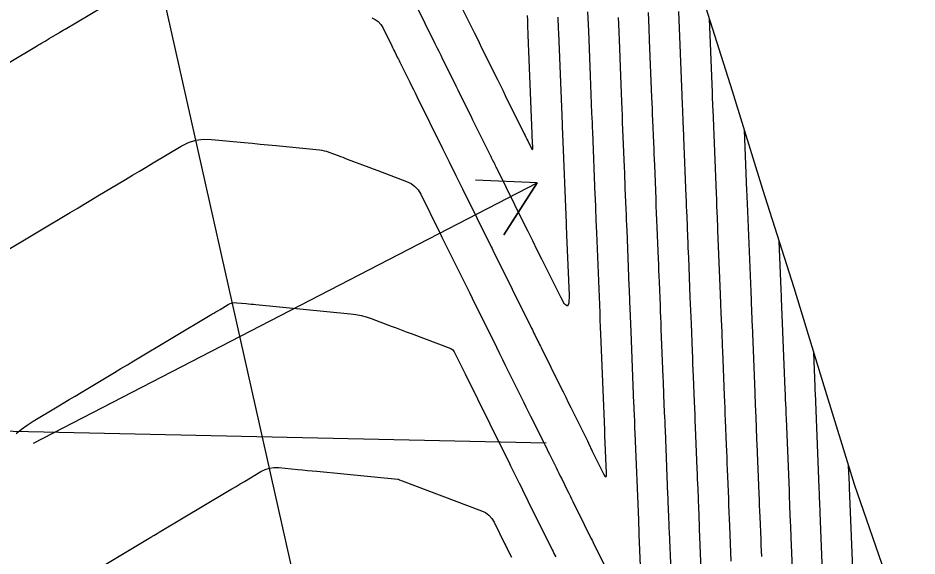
# Model space of a CAD drawing. Extents: x 954385 to 988206, y 1868364 to 1924553.
# Drawn here: x 958055.6 to 958143.3, y 1918657.9 to 1918710.4 of the extents above; entities that cross this region are included whole.
import ezdxf

# ---------------------------------------------------------------- set-up
doc = ezdxf.new("R2010")
doc.units = 0
for name, color, linetype in [('Default', 7, 'Continuous'), ('Ex_Major Contours', 7, 'Continuous'), ('Ex_Minor Contours', 7, 'Continuous'), ('Perimeter', 7, 'Continuous'), ('Slopes', 7, 'Continuous')]:
    doc.layers.add(name, color=color, linetype=linetype)

msp = doc.modelspace()

# ---------------------------------------------------------------- linework, layer by layer
at = {"layer": 'Default'}
msp.add_line((958200.602, 1918129.717), (957843.865, 1919719.405), dxfattribs=at)
at = {"layer": 'Ex_Major Contours'}
for points in [[(958049.258, 1918702.758), (958057.444, 1918707.645), (958057.547, 1918707.707), (958057.65, 1918707.768), (958057.753, 1918707.83), (958057.856, 1918707.892), (958058.268, 1918708.138), (958058.371, 1918708.2), (958058.475, 1918708.261), (958058.578, 1918708.323), (958058.681, 1918708.384), (958059.525, 1918708.888), (958059.7, 1918708.993), (958059.875, 1918709.097), (958060.05, 1918709.202), (958060.226, 1918709.306), (958068.651, 1918714.34)], [(958090.129, 1918710.412), (958090.465, 1918710.25), (958090.754, 1918710.036), (958090.996, 1918709.77), (958091.19, 1918709.452), (958092.07, 1918707.674), (958092.141, 1918707.529), (958092.213, 1918707.385), (958092.284, 1918707.241), (958092.355, 1918707.097), (958092.64, 1918706.521), (958092.711, 1918706.377), (958092.783, 1918706.233), (958092.854, 1918706.089), (958092.925, 1918705.945), (958093.824, 1918704.128), (958093.998, 1918703.777), (958094.172, 1918703.427), (958094.345, 1918703.076), (958094.519, 1918702.725), (958097.021, 1918697.668), (958097.184, 1918697.338), (958097.347, 1918697.009), (958097.51, 1918696.68), (958097.673, 1918696.35), (958098.325, 1918695.033), (958098.488, 1918694.703), (958098.651, 1918694.374), (958098.814, 1918694.044), (958098.977, 1918693.715), (958101.767, 1918688.073), (958101.847, 1918687.912), (958101.928, 1918687.748), (958105.696, 1918680.134), (958105.774, 1918679.976), (958105.852, 1918679.819), (958105.93, 1918679.662), (958106.008, 1918679.504), (958106.319, 1918678.874), (958106.397, 1918678.717), (958106.475, 1918678.56), (958106.553, 1918678.402), (958106.631, 1918678.245), (958108.518, 1918674.431), (958108.77, 1918673.921), (958109.022, 1918673.412), (958109.275, 1918672.902), (958109.527, 1918672.393), (958110.847, 1918669.726), (958110.943, 1918669.531), (958111.04, 1918669.335), (958111.137, 1918669.14), (958111.233, 1918668.944), (958111.619, 1918668.163), (958111.716, 1918667.967), (958111.812, 1918667.772), (958111.909, 1918667.576), (958112.006, 1918667.381), (958112.724, 1918665.929), (958112.855, 1918665.703), (958112.945, 1918665.639), (958112.994, 1918665.738), (958113, 1918665.999), (958112.852, 1918669.691), (958112.836, 1918670.093), (958112.829, 1918670.244), (958112.456, 1918679.552), (958112.428, 1918680.246), (958112.4, 1918680.94), (958112.393, 1918681.114), (958112.387, 1918681.287), (958112.38, 1918681.461), (958112.373, 1918681.635), (958112.057, 1918689.443), (958112.032, 1918690.056), (958112.008, 1918690.668), (958111.958, 1918691.894), (958111.946, 1918692.2), (958111.933, 1918692.506), (958111.921, 1918692.813), (958111.909, 1918693.119), (958111.66, 1918699.305), (958111.641, 1918699.759), (958111.623, 1918700.212), (958111.605, 1918700.666), (958111.587, 1918701.119), (958111.478, 1918703.839), (958111.441, 1918704.746), (958111.265, 1918709.149), (958111.24, 1918709.759), (958111.216, 1918710.37), (958111.191, 1918710.981)], [(958126.422, 1918699.482), (958126.661, 1918693.547), (958126.678, 1918693.134), (958126.695, 1918692.721), (958126.703, 1918692.514), (958126.711, 1918692.308), (958127.056, 1918683.725), (958127.088, 1918682.912), (958127.142, 1918681.558), (958127.153, 1918681.287), (958127.164, 1918681.016), (958127.175, 1918680.745), (958127.186, 1918680.474), (958127.452, 1918673.863), (958127.469, 1918673.445), (958127.486, 1918673.026), (958127.503, 1918672.607), (958127.52, 1918672.188), (958127.587, 1918670.513), (958127.604, 1918670.094), (958127.621, 1918669.675), (958127.638, 1918669.256), (958127.655, 1918668.837), (958127.851, 1918663.981), (958127.873, 1918663.425), (958127.896, 1918662.869), (958127.918, 1918662.313), (958127.941, 1918661.757), (958128.032, 1918659.532), (958128.055, 1918658.976), (958128.078, 1918658.42), (958128.1, 1918657.863)]]:
    msp.add_lwpolyline(points, dxfattribs=at)
at = {"layer": 'Ex_Minor Contours'}
for points in [[(958108.257, 1918710.482), (958108.273, 1918710.097), (958108.288, 1918709.713), (958108.304, 1918709.329), (958108.319, 1918708.944), (958108.61, 1918701.683), (958108.677, 1918700.028), (958108.686, 1918699.792), (958108.696, 1918699.555), (958108.705, 1918699.319), (958108.715, 1918699.082), (958109.065, 1918690.395), (958109.077, 1918690.096), (958109.109, 1918689.299), (958109.113, 1918689.199), (958109.349, 1918683.36), (958109.329, 1918682.592), (958109.187, 1918682.302), (958108.923, 1918682.489), (958108.537, 1918683.153), (958106.703, 1918686.861), (958106.259, 1918687.76), (958105.814, 1918688.66), (958105.369, 1918689.559), (958104.924, 1918690.459), (958102.372, 1918695.616), (958102.313, 1918695.735), (958102.254, 1918695.855), (958102.194, 1918695.975), (958102.135, 1918696.094), (958101.898, 1918696.572), (958101.839, 1918696.692), (958101.78, 1918696.812), (958101.721, 1918696.931), (958101.662, 1918697.051), (958101.316, 1918697.751), (958101.117, 1918698.153), (958099.988, 1918700.436), (958099.807, 1918700.802), (958099.626, 1918701.168), (958099.445, 1918701.534), (958099.263, 1918701.9), (958098.539, 1918703.363), (958098.357, 1918703.729), (958098.176, 1918704.095), (958097.995, 1918704.461), (958097.814, 1918704.827), (958097.057, 1918706.355), (958096.871, 1918706.732), (958096.685, 1918707.109), (958096.498, 1918707.486), (958096.312, 1918707.862), (958094.351, 1918711.827)], [(958098.964, 1918711.266), (958100.105, 1918708.962), (958100.347, 1918708.473), (958100.588, 1918707.985), (958100.83, 1918707.496), (958101.072, 1918707.008), (958102.116, 1918704.895), (958102.371, 1918704.38), (958102.626, 1918703.865), (958102.881, 1918703.35), (958103.136, 1918702.835), (958104.985, 1918699.102), (958105.069, 1918698.931), (958105.154, 1918698.76), (958105.238, 1918698.59), (958105.322, 1918698.419), (958105.662, 1918697.732), (958105.734, 1918697.608), (958105.784, 1918697.573), (958105.81, 1918697.627), (958105.814, 1918697.771), (958105.769, 1918698.879), (958105.761, 1918699.093), (958105.374, 1918708.74), (958105.361, 1918709.056), (958105.348, 1918709.372), (958105.317, 1918710.163), (958105.297, 1918710.637)], [(958119.454, 1918652.594), (958119.138, 1918660.293), (958119.126, 1918660.596), (958119.114, 1918660.898), (958119.101, 1918661.201), (958119.089, 1918661.504), (958119.04, 1918662.715), (958119.028, 1918663.017), (958119.016, 1918663.32), (958119.004, 1918663.623), (958118.991, 1918663.925), (958118.739, 1918670.196), (958118.721, 1918670.625), (958118.704, 1918671.055), (958118.687, 1918671.485), (958118.67, 1918671.914), (958118.6, 1918673.633), (958118.583, 1918674.063), (958118.566, 1918674.492), (958118.549, 1918674.922), (958118.531, 1918675.352), (958118.342, 1918680.071), (958118.319, 1918680.642), (958118.296, 1918681.213), (958118.273, 1918681.783), (958118.25, 1918682.354), (958118.159, 1918684.637), (958118.136, 1918685.208), (958118.113, 1918685.778), (958118.09, 1918686.349), (958118.067, 1918686.92), (958117.944, 1918689.972), (958117.916, 1918690.671), (958117.887, 1918691.37), (958117.859, 1918692.068), (958117.831, 1918692.767), (958117.699, 1918696.028), (958117.677, 1918696.578), (958117.655, 1918697.128), (958117.633, 1918697.678), (958117.61, 1918698.227), (958117.522, 1918700.427), (958117.5, 1918700.976), (958117.478, 1918701.526), (958117.455, 1918702.076), (958117.433, 1918702.626), (958117.208, 1918708.242), (958117.162, 1918709.389), (958117.101, 1918710.919)], [(958122.309, 1918655.011), (958122.081, 1918660.585), (958122.061, 1918661.07), (958122.041, 1918661.555), (958122.021, 1918662.041), (958122.002, 1918662.526), (958121.923, 1918664.468), (958121.904, 1918664.953), (958121.884, 1918665.438), (958121.865, 1918665.924), (958121.845, 1918666.409), (958121.681, 1918670.473), (958121.656, 1918671.092), (958121.631, 1918671.712), (958121.606, 1918672.331), (958121.582, 1918672.951), (958121.482, 1918675.428), (958121.457, 1918676.047), (958121.432, 1918676.667), (958121.407, 1918677.286), (958121.382, 1918677.906), (958121.275, 1918680.569), (958121.249, 1918681.219), (958121.223, 1918681.869), (958121.197, 1918682.52), (958121.171, 1918683.17), (958121.017, 1918687.023), (958120.997, 1918687.523), (958120.976, 1918688.024), (958120.956, 1918688.524), (958120.936, 1918689.024), (958120.855, 1918691.026), (958120.835, 1918691.526), (958120.815, 1918692.026), (958120.795, 1918692.527), (958120.774, 1918693.027), (958120.543, 1918698.752), (958120.529, 1918699.095), (958120.515, 1918699.438), (958120.502, 1918699.781), (958120.488, 1918700.125), (958120.432, 1918701.497), (958120.419, 1918701.84), (958120.405, 1918702.183), (958120.391, 1918702.526), (958120.377, 1918702.87), (958120.051, 1918711.017)], [(958116.599, 1918650.176), (958116.196, 1918660.002), (958116.191, 1918660.122), (958116.186, 1918660.242), (958116.181, 1918660.362), (958116.177, 1918660.482), (958116.152, 1918661.082), (958116.138, 1918661.442), (958115.796, 1918669.918), (958115.777, 1918670.398), (958115.758, 1918670.878), (958115.719, 1918671.838), (958115.709, 1918672.078), (958115.7, 1918672.318), (958115.69, 1918672.558), (958115.68, 1918672.798), (958115.399, 1918679.812), (958115.369, 1918680.556), (958115.339, 1918681.3), (958115.28, 1918682.789), (958115.265, 1918683.161), (958115.25, 1918683.533), (958115.235, 1918683.905), (958115.22, 1918684.277), (958115.001, 1918689.686), (958114.981, 1918690.2), (958114.96, 1918690.713), (958114.939, 1918691.226), (958114.918, 1918691.739), (958114.836, 1918693.791), (958114.815, 1918694.304), (958114.794, 1918694.817), (958114.773, 1918695.33), (958114.753, 1918695.843), (958114.604, 1918699.529), (958114.577, 1918700.199), (958114.55, 1918700.869), (958114.523, 1918701.54), (958114.496, 1918702.21), (958114.359, 1918705.632), (958114.287, 1918707.43), (958114.191, 1918709.828), (958114.167, 1918710.428)], [(958125.164, 1918657.429), (958125.023, 1918660.876), (958124.996, 1918661.544), (958124.968, 1918662.212), (958124.941, 1918662.88), (958124.914, 1918663.548), (958124.801, 1918666.353), (958124.777, 1918666.955), (958124.753, 1918667.557), (958124.728, 1918668.158), (958124.704, 1918668.76), (958124.607, 1918671.166), (958124.583, 1918671.767), (958124.559, 1918672.369), (958124.534, 1918672.97), (958124.51, 1918673.572), (958124.335, 1918677.92), (958124.317, 1918678.381), (958124.298, 1918678.841), (958124.28, 1918679.302), (958124.261, 1918679.763), (958124.187, 1918681.605), (958124.15, 1918682.526), (958124.113, 1918683.448), (958123.864, 1918689.665), (958123.852, 1918689.967), (958123.84, 1918690.269), (958123.828, 1918690.571), (958123.815, 1918690.873), (958123.767, 1918692.08), (958123.742, 1918692.683), (958123.718, 1918693.287), (958123.387, 1918701.476), (958123.376, 1918701.749), (958123.365, 1918702.022), (958123.343, 1918702.568), (958123.332, 1918702.84), (958123.321, 1918703.113), (958123.032, 1918710.314)], [(958054.079, 1918687.45), (958060.723, 1918691.422), (958061.398, 1918691.825), (958062.072, 1918692.228), (958062.747, 1918692.631), (958063.422, 1918693.034), (958066.12, 1918694.647), (958066.795, 1918695.05), (958067.469, 1918695.453), (958068.144, 1918695.856), (958068.818, 1918696.259), (958071.555, 1918697.894), (958072.249, 1918698.24), (958072.971, 1918698.466), (958073.72, 1918698.57), (958074.495, 1918698.554), (958077.669, 1918698.245), (958078.451, 1918698.169), (958079.233, 1918698.093), (958080.015, 1918698.017), (958080.797, 1918697.94), (958085.012, 1918697.53), (958085.249, 1918697.499), (958085.483, 1918697.452), (958085.713, 1918697.391), (958085.939, 1918697.314), (958086.837, 1918696.974), (958087.061, 1918696.89), (958087.286, 1918696.805), (958087.51, 1918696.72), (958087.735, 1918696.635), (958089.844, 1918695.838), (958090.271, 1918695.677), (958090.697, 1918695.517), (958091.124, 1918695.356), (958091.55, 1918695.195), (958093.51, 1918694.456), (958093.948, 1918694.246), (958094.324, 1918693.967), (958094.639, 1918693.62), (958094.892, 1918693.205), (958096.696, 1918689.561), (958096.828, 1918689.296), (958096.959, 1918689.031), (958097.09, 1918688.766), (958097.221, 1918688.5), (958099.636, 1918683.618), (958099.907, 1918683.07), (958100.178, 1918682.521), (958100.449, 1918681.973), (958100.72, 1918681.425), (958101.973, 1918678.893), (958102.272, 1918678.288), (958102.571, 1918677.684), (958102.87, 1918677.079), (958103.169, 1918676.474), (958104.934, 1918672.909), (958105.154, 1918672.464), (958105.374, 1918672.019), (958105.595, 1918671.574), (958105.815, 1918671.129), (958106.831, 1918669.077), (958106.984, 1918668.769), (958107.137, 1918668.46), (958107.29, 1918668.151), (958107.442, 1918667.843), (958108.085, 1918666.544), (958108.222, 1918666.268), (958108.358, 1918665.991), (958108.495, 1918665.715), (958108.632, 1918665.438), (958109.178, 1918664.332), (958109.315, 1918664.055), (958109.451, 1918663.779), (958109.588, 1918663.502), (958109.725, 1918663.226), (958110.607, 1918661.438), (958110.716, 1918661.218), (958110.825, 1918660.998), (958110.934, 1918660.777), (958111.043, 1918660.557), (958111.479, 1918659.675), (958111.588, 1918659.455), (958111.697, 1918659.234), (958111.806, 1918659.014), (958111.915, 1918658.793), (958115.424, 1918651.689)], [(958129.812, 1918688.628), (958130.001, 1918683.921), (958130.027, 1918683.272), (958130.037, 1918683.028), (958130.394, 1918674.155), (958130.413, 1918673.683), (958130.432, 1918673.21), (958130.47, 1918672.265), (958130.489, 1918671.793), (958130.508, 1918671.321), (958130.792, 1918664.286), (958130.808, 1918663.906), (958130.823, 1918663.526), (958130.838, 1918663.146), (958130.854, 1918662.766), (958130.916, 1918661.245), (958130.932, 1918660.865), (958130.947, 1918660.485), (958130.963, 1918660.105), (958130.978, 1918659.725), (958131.194, 1918654.421)], [(958055.469, 1918669.855), (958055.984, 1918670.294), (958056.528, 1918670.698), (958057.1, 1918671.067), (958059.443, 1918672.47), (958060.029, 1918672.82), (958060.615, 1918673.171), (958061.2, 1918673.522), (958061.786, 1918673.872), (958064.406, 1918675.44), (958065.038, 1918675.818), (958065.671, 1918676.196), (958066.303, 1918676.574), (958066.935, 1918676.952), (958074.538, 1918681.494), (958074.736, 1918681.612), (958074.933, 1918681.73), (958075.131, 1918681.848), (958075.329, 1918681.966), (958076.12, 1918682.438), (958076.321, 1918682.538), (958076.531, 1918682.604), (958076.748, 1918682.634), (958076.973, 1918682.629), (958077.89, 1918682.541), (958078.119, 1918682.518), (958078.348, 1918682.496), (958078.578, 1918682.474), (958078.807, 1918682.452), (958088.053, 1918681.552), (958088.566, 1918681.485), (958089.072, 1918681.385), (958089.57, 1918681.251), (958090.06, 1918681.084), (958092.005, 1918680.349), (958092.492, 1918680.166), (958092.978, 1918679.982), (958093.464, 1918679.798), (958093.95, 1918679.615), (958097.814, 1918678.155), (958097.922, 1918678.102), (958098.016, 1918678.033), (958098.093, 1918677.948), (958098.156, 1918677.845), (958098.485, 1918677.178), (958098.646, 1918676.854), (958098.715, 1918676.715), (958099.06, 1918676.018), (958099.227, 1918675.679), (958102.812, 1918668.439), (958103.023, 1918668.011), (958103.234, 1918667.584), (958103.446, 1918667.157), (958103.657, 1918666.729), (958104.501, 1918665.02), (958104.713, 1918664.592), (958104.924, 1918664.165), (958105.135, 1918663.737), (958105.346, 1918663.31), (958107.709, 1918658.534), (958107.796, 1918658.359), (958107.883, 1918658.183), (958108.056, 1918657.832)], [(958134.134, 1918654.743), (958133.834, 1918662.142), (958133.825, 1918662.346), (958133.817, 1918662.55), (958133.809, 1918662.754), (958133.8, 1918662.958), (958133.767, 1918663.775), (958133.759, 1918663.979), (958133.75, 1918664.183), (958133.742, 1918664.387), (958133.734, 1918664.591), (958133.362, 1918673.804), (958133.353, 1918674.018), (958133.336, 1918674.447), (958133.202, 1918677.78)], [(958060.611, 1918654.987), (958068.59, 1918659.759), (958068.658, 1918659.799), (958068.726, 1918659.84), (958068.794, 1918659.88), (958068.861, 1918659.921), (958069.2, 1918660.123), (958069.403, 1918660.244), (958076.09, 1918664.235), (958076.492, 1918664.475), (958076.895, 1918664.715), (958077.297, 1918664.955), (958077.7, 1918665.196), (958079.309, 1918666.156), (958079.719, 1918666.361), (958080.146, 1918666.494), (958080.588, 1918666.556), (958081.047, 1918666.546), (958082.913, 1918666.365), (958083.379, 1918666.32), (958083.845, 1918666.275), (958084.312, 1918666.23), (958084.778, 1918666.185), (958092.655, 1918665.421), (958092.67, 1918665.419), (958092.685, 1918665.416), (958092.7, 1918665.412), (958092.715, 1918665.407), (958092.83, 1918665.364), (958092.994, 1918665.302), (958093.077, 1918665.271), (958100.809, 1918662.344), (958101.2, 1918662.155), (958101.536, 1918661.906), (958101.816, 1918661.596), (958102.042, 1918661.225), (958103.065, 1918659.154), (958103.148, 1918658.986), (958103.23, 1918658.819), (958103.313, 1918658.652), (958103.396, 1918658.485), (958103.726, 1918657.817)], [(958137.075, 1918655.065), (958136.689, 1918664.56), (958136.684, 1918664.672), (958136.678, 1918664.84), (958136.675, 1918664.896), (958136.602, 1918666.704)]]:
    msp.add_lwpolyline(points, dxfattribs=at)
at = {"layer": 'Perimeter'}
msp.add_lwpolyline([(958122.231, 1918712.842), (958125.264, 1918703.274), (958128.192, 1918693.682), (958131.257, 1918684.121), (958134.198, 1918674.532), (958137.143, 1918664.944), (958140.424, 1918655.432), (958142.782, 1918645.713), (958145.261, 1918636.02)], dxfattribs=at)
at = {"layer": 'Slopes'}
for points in [[(958057.131, 1918668.928), (958106.241, 1918694.309), (958103.002, 1918689.259), (958106.241, 1918694.309), (958100.248, 1918694.589)], [(958107.131, 1918668.928), (958019.526, 1918670.834), (958024.786, 1918673.72), (958019.526, 1918670.834), (958024.656, 1918667.722)]]:
    msp.add_lwpolyline(points, dxfattribs=at)

doc.saveas('drawing.dxf')
